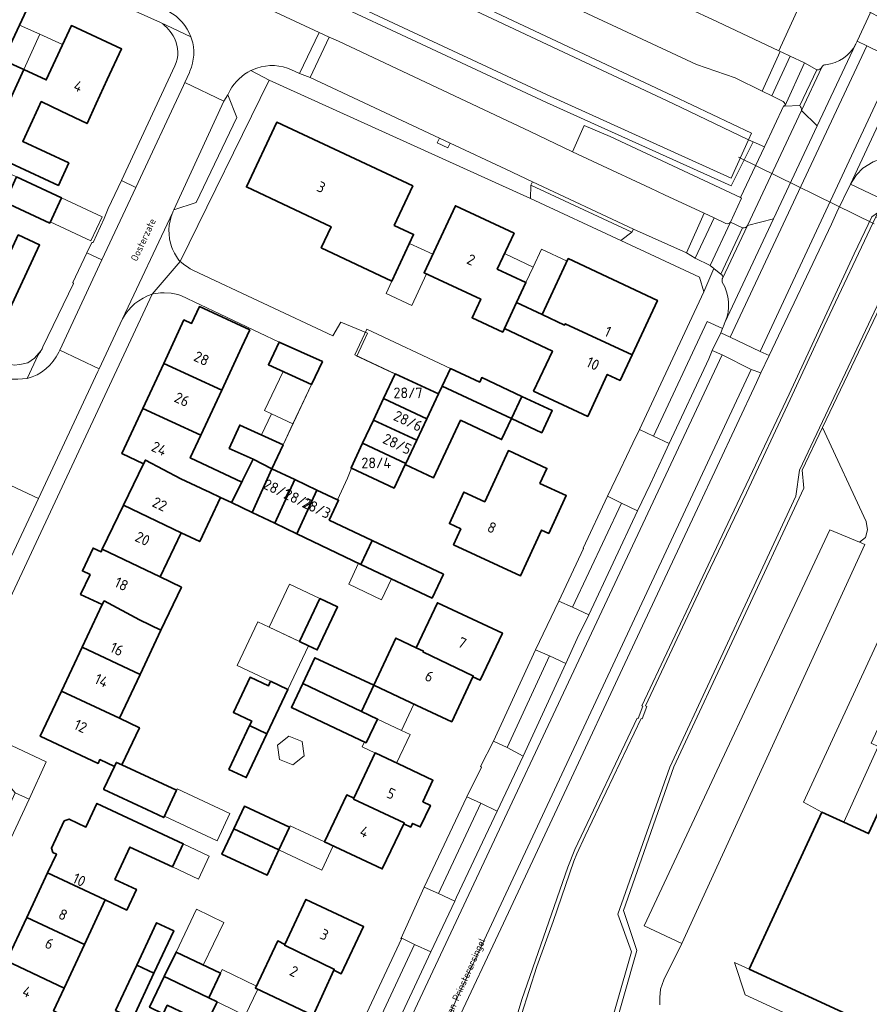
# Model space of a CAD drawing. Header units: metres. Extents: x 149984 to 156489, y 469398 to 478068.
# Tile 517 of 656: x 153853 to 153960, y 473595 to 473719. Entities that reach past the tile are written whole.
import ezdxf
from ezdxf.enums import TextEntityAlignment as Align

# ---------------------------------------------------------------- set-up
doc = ezdxf.new("R2010")
doc.units = ezdxf.units.M
doc.header["$LTSCALE"] = 0.75
for name, color, linetype, lineweight in [('B-WE-GR-BEPLANTING_CULTUUR_HEESTERS-GV', 252, 'Continuous', 18), ('B-WE-KW-KUNSTWERK_DUIKER-G', 6, 'Continuous', 18), ('B-WE-OG-BEBOUWING-GV', 6, 'Continuous', 35), ('B-WE-OG-BEBOUWING-T18', 1, 'Continuous', 18), ('B-WE-OG-BEBOUWING_LUIFEL-GV', 6, 'Continuous', 18), ('B-WE-OG-BEBOUWING_OVERBOUWING-GV', 6, 'Continuous', 18), ('B-WE-OG-TERREIN_BEGROEID-GV', 252, 'Continuous', 18), ('B-WE-OG-TERREIN_ERF-GV', 252, 'Continuous', 18), ('B-WE-OG-TERREIN_OEVER-GV', 252, 'Continuous', 18), ('B-WE-OG-TOPOGRAFIE-T18', 7, 'Continuous', 18), ('B-WE-OG-WATER-GV', 252, 'Continuous', 18), ('B-WE-OG-WATER_MEER-GV', 252, 'Continuous', 18), ('B-WE-VH-GESLOTENVERHARDING_ASFALT-GV', 252, 'Continuous', 18), ('B-WE-VH-ONVERHARD-GV', 252, 'Continuous', 18), ('B-WE-VH-OPENVERHARDING-GV', 252, 'Continuous', 18), ('B-WE-VH-OPENVERHARDING_BETONELEMENT-GV', 252, 'Continuous', 18), ('B-WE-VH-OPENVERHARDING_BETONSTRAATSTEEN-GV', 252, 'Continuous', 18), ('B-WE-VH-OPENVERHARDING_STRAATBAKSTEEN-GV', 252, 'Continuous', 18), ('B-WE-VH-OPENVERHARDING_TEGEL-GV', 252, 'Continuous', 18)]:
    doc.layers.add(name, color=color, linetype=linetype, lineweight=lineweight)
doc.styles.add('NLCS-ISO-M500-T18', font='NLCS-ISO.ttf', dxfattribs={"height": 0.9})
doc.styles.add('NLCS-ISO-M750-T18', font='NLCS-ISO.ttf', dxfattribs={"height": 1.35})

msp = doc.modelspace()

# ---------------------------------------------------------------- linework, layer by layer
at = {"layer": 'B-WE-GR-BEPLANTING_CULTUUR_HEESTERS-GV', "flags": 128}
msp.add_lwpolyline([(153940.194, 473677.14), (153941.25, 473679.368), (153941.461, 473679.903), (153939.527, 473680.809), (153932.778, 473666.34), (153934.76, 473665.411), (153939.762, 473676.089)], close=True, dxfattribs=at)
at = {"layer": 'B-WE-KW-KUNSTWERK_DUIKER-G', "flags": 128}
msp.add_lwpolyline([(153960.634, 473693.135), (153943.496, 473701.528)], dxfattribs=at)
at = {"layer": 'B-WE-OG-BEBOUWING-GV', "flags": 128}
for points in [[(153851.756, 473709.267), (153853.262, 473712.572), (153850.667, 473713.754), (153853.912, 473720.689), (153847.518, 473723.681), (153843.926, 473715.977), (153850.314, 473712.999), (153849.875, 473712.061), (153849.261, 473712.338), (153845.334, 473703.628), (153848.571, 473702.168)], [(153848.571, 473702.168), (153857.646, 473697.969), (153858.96, 473700.809), (153853.133, 473703.506), (153855.086, 473707.726), (153855.471, 473708.533), (153857.989, 473707.332), (153861.256, 473705.773), (153862.429, 473708.307), (153863.818, 473711.309), (153865.616, 473715.195), (153859.282, 473718.126), (153856.112, 473711.274), (153853.262, 473712.572), (153851.756, 473709.267)], [(153890.815, 473690.068), (153899.738, 473685.897), (153902.486, 473691.776), (153900.041, 473692.919), (153902.375, 473697.909), (153885.206, 473705.94), (153881.379, 473697.769), (153892.064, 473692.74)], [(153852.373, 473699.028), (153851.382, 473696.904), (153850.889, 473695.848), (153856.552, 473693.205), (153858.037, 473696.385)], [(153913.946, 473679.899), (153915.475, 473683.169), (153916.666, 473685.715), (153913.052, 473687.406), (153915.166, 473691.927), (153907.754, 473695.392), (153903.802, 473686.941), (153910.969, 473683.61), (153909.868, 473681.255), (153913.735, 473679.447)], [(153844.984, 473683.331), (153850.698, 473680.664), (153855.269, 473690.458), (153852.569, 473691.718), (153851.419, 473689.253), (153848.405, 473690.659)], [(153921.533, 473680.337), (153921.617, 473680.518), (153930.054, 473676.584), (153933.261, 473683.46), (153922.011, 473688.723), (153918.707, 473681.658)], [(153870.95, 473675.509), (153878.26, 473672.115), (153880.808, 473677.601), (153881.796, 473679.729), (153875.452, 473682.674), (153874.464, 473680.546), (153873.498, 473680.995)], [(153921.617, 473680.518), (153921.533, 473680.337), (153918.707, 473681.658), (153915.475, 473683.169), (153913.946, 473679.899), (153920.004, 473677.066), (153917.638, 473672.003), (153924.462, 473668.818), (153926.93, 473674.111), (153928.549, 473673.355), (153930.054, 473676.584)], [(153889.604, 473672.826), (153890.974, 473675.727), (153885.497, 473678.202), (153884.158, 473675.343)], [(153870.95, 473675.509), (153868.311, 473669.825), (153875.621, 473666.431), (153878.26, 473672.115)], [(153904.144, 473668.5), (153905.631, 473671.646), (153900.15, 473674.184), (153898.687, 473671.065)], [(153907.145, 473674.85), (153906.091, 473672.619), (153914.832, 473668.538), (153916.144, 473671.348), (153911.096, 473673.705), (153910.832, 473673.14)], [(153904.144, 473668.5), (153902.885, 473665.835), (153901.494, 473662.892), (153901.424, 473662.743), (153904.975, 473661.065), (153908.411, 473668.336), (153913.582, 473665.893), (153914.832, 473668.538), (153906.091, 473672.619), (153905.631, 473671.646)], [(153898.687, 473671.065), (153897.412, 473668.348), (153902.885, 473665.835), (153904.144, 473668.5)], [(153918.666, 473666.748), (153919.978, 473669.558), (153916.144, 473671.348), (153914.832, 473668.538)], [(153875.621, 473666.431), (153868.311, 473669.825), (153865.66, 473664.116), (153868.38, 473662.853), (153868.62, 473663.309), (153873.08, 473660.958), (153875.624, 473659.777), (153875.801, 473659.695), (153876.71, 473659.266), (153878.125, 473658.599), (153879.51, 473657.946), (153880.796, 473660.516), (153874.296, 473663.575)], [(153884.586, 473662.221), (153886.013, 473665.239), (153880.537, 473667.715), (153879.207, 473664.772), (153882.241, 473663.401)], [(153896.052, 473665.45), (153901.494, 473662.892), (153902.885, 473665.835), (153897.412, 473668.348)], [(153894.65, 473662.287), (153900.016, 473659.764), (153901.424, 473662.743), (153901.494, 473662.892), (153896.052, 473665.45), (153894.583, 473662.318)], [(153911.468, 473658.048), (153908.836, 473659.264), (153907.001, 473655.291), (153908.443, 473654.624), (153907.521, 473652.627), (153915.983, 473648.717), (153918.646, 473654.481), (153919.553, 473654.062), (153921.758, 473658.837), (153918.434, 473660.371), (153919.307, 473662.26), (153914.449, 473664.502)], [(153865.858, 473657.61), (153873.133, 473654.125), (153875.491, 473653.013), (153878.125, 473658.599), (153876.71, 473659.266), (153875.801, 473659.695), (153875.624, 473659.777), (153873.08, 473660.958), (153868.62, 473663.309), (153868.38, 473662.853)], [(153882.098, 473656.709), (153884.586, 473662.221), (153882.241, 473663.401), (153880.895, 473660.713), (153880.796, 473660.516), (153879.51, 473657.946)], [(153884.953, 473655.344), (153887.483, 473660.851), (153884.586, 473662.221), (153882.098, 473656.709)], [(153887.75, 473654.007), (153890.285, 473659.525), (153887.483, 473660.851), (153884.953, 473655.344)], [(153890.285, 473659.525), (153887.75, 473654.007), (153895.832, 473650.144), (153897.264, 473653.172), (153891.84, 473655.737), (153893.02, 473658.232), (153892.865, 473658.305)], [(153865.858, 473657.61), (153863.184, 473652.052), (153870.469, 473648.563), (153873.133, 473654.125)], [(153906.245, 473648.925), (153897.264, 473653.172), (153895.832, 473650.144), (153904.813, 473645.897)], [(153870.469, 473648.563), (153863.184, 473652.052), (153863.024, 473651.719), (153862.02, 473652.192), (153860.67, 473649.324), (153861.65, 473648.862), (153860.445, 473646.357), (153863.177, 473645.071), (153863.427, 473645.535), (153867.87, 473643.138), (153870.584, 473641.861), (153873.173, 473647.268)], [(153860.647, 473639.698), (153867.948, 473636.261), (153870.584, 473641.861), (153867.87, 473643.138), (153863.427, 473645.535), (153863.177, 473645.071)], [(153889.204, 473639.883), (153890.323, 473639.355), (153892.879, 473644.772), (153890.641, 473645.828), (153888.085, 473640.411)], [(153903.713, 473639.212), (153903.663, 473639.103), (153910.031, 473636.051), (153909.98, 473635.943), (153910.884, 473635.518), (153913.687, 473641.471), (153905.494, 473645.311), (153902.818, 473639.631)], [(153907.326, 473630.261), (153909.98, 473635.943), (153910.031, 473636.051), (153903.663, 473639.103), (153903.713, 473639.212), (153902.818, 473639.631), (153900.243, 473640.851), (153897.458, 473634.889), (153902.898, 473632.338)], [(153867.948, 473636.261), (153860.647, 473639.698), (153858.042, 473634.164), (153865.343, 473630.727)], [(153897.458, 473634.889), (153890.033, 473638.372), (153888.486, 473635.108), (153895.915, 473631.586)], [(153884.426, 473635.408), (153884.148, 473634.818), (153881.839, 473635.907), (153879.743, 473631.465), (153882.052, 473630.375), (153881.785, 473629.81), (153883.965, 473628.782), (153886.607, 473634.379)], [(153865.343, 473630.727), (153858.042, 473634.164), (153855.357, 473628.46), (153862.658, 473625.023), (153862.887, 473625.509), (153864.723, 473624.644), (153864.733, 473624.665), (153864.961, 473625.157), (153865.651, 473624.837), (153867.865, 473629.54)], [(153896.516, 473627.619), (153897.943, 473630.625), (153895.915, 473631.586), (153888.486, 473635.108), (153887.06, 473632.101)], [(153881.785, 473629.81), (153879.175, 473624.279), (153881.355, 473623.25), (153883.965, 473628.782)], [(153897.637, 473626.365), (153894.945, 473620.634), (153894.897, 473620.531), (153901.296, 473617.522), (153901.246, 473617.415), (153902.14, 473616.993), (153902.362, 473617.463), (153903.321, 473617.011), (153904.61, 473619.742), (153903.651, 473620.194), (153904.932, 473622.907), (153900.588, 473624.966)], [(153964.309, 473625.695), (153959.913, 473616.18), (153956.782, 473617.607), (153954.019, 473618.867), (153944.864, 473599.073), (153963.552, 473590.43), (153972.72, 473610.253), (153965.713, 473613.493), (153970.117, 473623.015)], [(153863.39, 473621.81), (153863.358, 473621.743), (153868.791, 473619.198), (153870.95, 473618.196), (153872.547, 473621.638), (153865.651, 473624.837), (153864.961, 473625.157), (153864.733, 473624.665), (153864.723, 473624.644)], [(153894.945, 473620.634), (153894.041, 473621.06), (153891.241, 473615.128), (153898.535, 473611.723), (153901.246, 473617.415), (153901.296, 473617.522), (153894.897, 473620.531)], [(153856.271, 473611.214), (153863.562, 473607.802), (153866.281, 473606.536), (153867.493, 473609.137), (153864.774, 473610.404), (153866.67, 473614.47), (153872.026, 473611.967), (153873.394, 473614.892), (153862.508, 473619.985), (153861.115, 473617.008), (153859.015, 473618.001), (153858.384, 473617.772), (153856.766, 473614.351), (153856.961, 473613.805), (153857.391, 473613.602)], [(153885.479, 473614.112), (153886.815, 473616.975), (153881.119, 473619.634), (153879.782, 473616.771)], [(153879.782, 473616.771), (153878.292, 473613.579), (153883.989, 473610.92), (153885.479, 473614.112)], [(153860.938, 473602.176), (153863.562, 473607.802), (153856.271, 473611.214), (153853.64, 473605.591)], [(153886.196, 473602.09), (153892.485, 473599.037), (153892.434, 473598.929), (153893.346, 473598.496), (153896.172, 473604.444), (153888.879, 473607.874), (153886.247, 473602.198)], [(153858.377, 473596.686), (153860.938, 473602.176), (153853.64, 473605.591), (153851.072, 473600.104)], [(153869.705, 473598.569), (153872.202, 473603.923), (153870.033, 473604.935), (153867.535, 473599.58)], [(153892.485, 473599.037), (153886.196, 473602.09), (153886.247, 473602.198), (153885.344, 473602.627), (153882.52, 473596.684), (153889.788, 473593.224), (153892.434, 473598.929)], [(153871.641, 473597.837), (153876.617, 473595.452), (153878.103, 473598.551), (153872.501, 473601.236), (153871.015, 473598.137)], [(153848.505, 473594.618), (153855.816, 473591.197), (153858.567, 473589.879), (153859.759, 473592.514), (153857.045, 473593.83), (153858.377, 473596.686), (153851.072, 473600.104)], [(153867.535, 473599.58), (153864.866, 473593.857), (153865.951, 473593.352), (153867.035, 473592.846), (153869.705, 473598.569)], [(153876.617, 473595.452), (153871.641, 473597.837), (153871.015, 473598.137), (153869.164, 473594.276), (153870.878, 473593.454), (153871.393, 473594.529), (153876.34, 473592.157), (153877.676, 473594.943)]]:
    msp.add_lwpolyline(points, close=True, dxfattribs=at)
at = {"layer": 'B-WE-OG-BEBOUWING_LUIFEL-GV', "flags": 128}
for points in [[(153855.293, 473717.032), (153852.744, 473718.193), (153850.667, 473713.754), (153853.262, 473712.572)], [(153858.17, 473715.722), (153855.293, 473717.032), (153853.262, 473712.572), (153856.112, 473711.274)], [(153858.037, 473696.385), (153856.618, 473693.347), (153861.75, 473690.951), (153863.169, 473693.988)], [(153904.89, 473689.267), (153901.954, 473690.639), (153899.738, 473685.897), (153899.005, 473684.32), (153902.248, 473682.812), (153904.102, 473686.801), (153903.802, 473686.941)], [(153917.575, 473687.66), (153913.962, 473689.351), (153913.052, 473687.406), (153916.665, 473685.715)], [(153921.87, 473688.421), (153918.637, 473689.932), (153917.575, 473687.66), (153916.665, 473685.715), (153915.475, 473683.169), (153918.707, 473681.658)], [(153886.016, 473674.484), (153883.68, 473669.55), (153884.537, 473669.144), (153887.253, 473667.859), (153889.604, 473672.826)], [(153887.253, 473667.859), (153884.537, 473669.144), (153883.275, 473666.477), (153886.013, 473665.239)], [(153895.545, 473650.281), (153894.301, 473647.649), (153898.45, 473645.687), (153899.695, 473648.317), (153895.832, 473650.144)], [(153890.641, 473645.828), (153886.805, 473647.639), (153884.249, 473642.222), (153888.085, 473640.411)], [(153897.943, 473630.625), (153900.968, 473629.192), (153902.525, 473632.513), (153897.458, 473634.889), (153895.915, 473631.586)], [(153900.968, 473629.192), (153897.943, 473630.625), (153896.516, 473627.619), (153896.271, 473627.735), (153895.991, 473627.145), (153897.605, 473626.38), (153900.339, 473625.084), (153902.044, 473628.682)], [(153871.029, 473618.367), (153877.698, 473615.273), (153879.302, 473618.731), (153872.634, 473621.825)], [(153885.479, 473614.112), (153890.896, 473611.583), (153892.317, 473614.626), (153886.899, 473617.155)], [(153872.026, 473611.967), (153875.325, 473610.424), (153876.693, 473613.349), (153873.394, 473614.892)], [(153872.501, 473601.236), (153875.927, 473599.594), (153878.509, 473604.979), (153875.083, 473606.622)], [(153876.617, 473595.452), (153881.228, 473593.24), (153882.813, 473596.545), (153882.52, 473596.684), (153882.645, 473596.946), (153878.326, 473599.017)]]:
    msp.add_lwpolyline(points, close=True, dxfattribs=at)
at = {"layer": 'B-WE-OG-BEBOUWING_OVERBOUWING-GV', "flags": 128}
for points in [[(153900.15, 473674.184), (153905.631, 473671.646), (153906.091, 473672.619), (153907.145, 473674.85), (153896.582, 473679.84), (153895.048, 473676.594)], [(153889.204, 473639.883), (153888.085, 473640.411), (153887.024, 473640.912), (153884.249, 473642.222), (153882.804, 473642.904), (153880.207, 473637.399), (153884.426, 473635.408), (153886.607, 473634.379)], [(153888.414, 473627.78), (153886.732, 473628.458), (153885.303, 473627.34), (153885.557, 473625.544), (153887.24, 473624.865), (153888.669, 473625.984)]]:
    msp.add_lwpolyline(points, close=True, dxfattribs=at)
at = {"layer": 'B-WE-OG-TERREIN_BEGROEID-GV', "flags": 128}
for points in [[(153698.572, 473819.759), (153698.253, 473819.302), (153700.177, 473818.327), (153701, 473817.91), (153701.412, 473818.723), (153708.58, 473815.47), (153797.91, 473773.83), (153799.3, 473773.12), (153935.22, 473709.28), (153945.136, 473704.547), (153944.77, 473703.72), (153945.368, 473703.457), (153946.784, 473702.834), (153949.235, 473708.039), (153949.352, 473707.949)], [(153949.143, 473708.551), (153947.701, 473709.266), (153946.474, 473709.872), (153943.092, 473711.539), (153938.194, 473713.202), (153915.731, 473723.719), (153859.035, 473750.339), (153843.153, 473757.766)], [(153874.122, 473724.962), (153890.545, 473717.266), (153891.826, 473716.688), (153893.001, 473716.149), (153917.184, 473704.749), (153922.526, 473702.213), (153924.022, 473705.515), (153927.285, 473704.129), (153943.764, 473696.419), (153946.784, 473702.834), (153945.368, 473703.457), (153942.58, 473697.89), (153919.28, 473708.43), (153875.794, 473728.75)], [(153912.148, 473581.89), (153916.13, 473595.243), (153921.96, 473611.941), (153922.818, 473614.162), (153930.694, 473630.75), (153930.848, 473630.706), (153931.42, 473632.268), (153931.288, 473632.312), (153941.759, 473654.487), (153949.877, 473671.625), (153958.083, 473689.312), (153960.327, 473693.998), (153961.031, 473694.482), (153961.794, 473696.164), (153957.636, 473698.118), (153955.925, 473694.573), (153955.225, 473693.089), (153947.383, 473676.497), (153946.33, 473674.317), (153945.755, 473673.078), (153938.333, 473657.195), (153929.151, 473637.646), (153922.112, 473622.598), (153913.843, 473604.889)], [(153913.843, 473604.889), (153907.729, 473591.933)]]:
    msp.add_lwpolyline(points, dxfattribs=at)
at = {"layer": 'B-WE-OG-TERREIN_BEGROEID-GV'}
msp.add_lwpolyline([(153949.352, 473707.949, 0.3836192), (153949.143, 473708.551)], format="xyb", dxfattribs=at)
at = {"layer": 'B-WE-OG-TERREIN_ERF-GV', "flags": 128}
for points in [[(153870.54, 473718.533), (153861.323, 473722.669), (153855.862, 473725.201), (153842.905, 473731.21), (153838.17, 473733.406), (153825.143, 473739.519), (153819.954, 473741.951), (153807.611, 473747.785), (153802.079, 473750.309), (153789.713, 473756.151), (153783.996, 473758.904), (153771.33, 473764.89)], [(153847.518, 473723.681), (153853.912, 473720.689), (153850.667, 473713.754), (153853.262, 473712.572), (153856.112, 473711.274), (153859.282, 473718.126), (153865.616, 473715.195), (153863.818, 473711.309), (153862.429, 473708.307), (153861.256, 473705.773), (153857.989, 473707.332), (153855.471, 473708.533), (153855.086, 473707.726), (153853.133, 473703.506), (153858.96, 473700.809), (153857.646, 473697.969), (153848.571, 473702.168)], [(153750.83, 473722.579), (153780.086, 473708.778), (153787.825, 473705.105), (153813.743, 473693.022), (153820.256, 473689.934), (153821.992, 473689.111), (153851.283, 473675.471), (153852.067, 473675.303), (153852.77, 473675.381), (153853.785, 473675.576), (153854.605, 473676.162), (153855.452, 473677.113)], [(153855.692, 473677.593), (153859.544, 473685.602), (153859.459, 473685.724), (153861.25, 473689.468), (153861.867, 473690.751), (153862.016, 473690.772), (153863.407, 473693.797), (153863.946, 473695.033), (153865.62, 473698.595), (153872.334, 473713.044)], [(153895.255, 473590.803), (153900.982, 473602.964), (153900.891, 473602.914), (153903.806, 473609.437), (153909.192, 473620.812), (153911.062, 473624.555), (153910.93, 473624.64), (153912.558, 473627.86), (153917.883, 473639.38), (153920.814, 473645.515), (153923.934, 473652.137), (153923.886, 473652.184), (153926.954, 473658.76), (153928.55, 473662.081), (153930.167, 473665.447), (153930.98, 473667.182), (153939.103, 473684.517), (153938.59, 473686.39), (153928.635, 473691.022), (153917.234, 473696.319), (153884.24, 473711.23), (153872.997, 473688.343), (153873.61, 473687.88), (153873.94, 473687.67), (153874.29, 473687.42), (153874.71, 473687.21), (153892.27, 473679), (153893.3, 473680.69), (153896.66, 473679.34), (153896.119, 473678.158), (153895.314, 473676.437), (153895.713, 473676.247), (153899.204, 473674.595), (153900.113, 473674.168), (153900.15, 473674.184), (153905.631, 473671.646), (153906.091, 473672.619), (153907.145, 473674.85), (153910.832, 473673.14), (153911.096, 473673.705), (153916.144, 473671.348), (153919.978, 473669.558), (153918.666, 473666.748), (153914.832, 473668.538), (153913.582, 473665.893), (153908.411, 473668.336), (153904.975, 473661.065), (153901.424, 473662.743), (153900.016, 473659.764), (153894.65, 473662.287), (153894.15, 473661.01), (153892.865, 473658.305), (153893.02, 473658.232), (153891.84, 473655.737), (153897.264, 473653.172), (153906.245, 473648.925), (153904.813, 473645.897), (153895.832, 473650.144), (153887.75, 473654.007), (153884.953, 473655.344), (153882.098, 473656.709), (153879.51, 473657.946), (153878.125, 473658.599), (153875.491, 473653.013), (153873.133, 473654.125), (153870.469, 473648.563), (153873.173, 473647.268), (153870.584, 473641.861), (153867.948, 473636.261), (153865.343, 473630.727), (153867.865, 473629.54), (153865.651, 473624.837), (153872.547, 473621.638), (153870.95, 473618.196), (153868.791, 473619.198), (153863.358, 473621.743), (153863.39, 473621.81), (153864.723, 473624.644), (153862.887, 473625.509), (153862.658, 473625.023), (153855.357, 473628.46), (153858.042, 473634.164), (153860.647, 473639.698), (153863.177, 473645.071), (153860.445, 473646.357), (153861.65, 473648.862), (153860.67, 473649.324), (153862.02, 473652.192), (153863.024, 473651.719), (153863.184, 473652.052), (153865.858, 473657.61), (153868.38, 473662.853), (153865.66, 473664.116), (153868.311, 473669.825), (153870.95, 473675.509), (153873.498, 473680.995), (153874.464, 473680.546), (153875.452, 473682.674), (153881.796, 473679.729), (153880.808, 473677.601), (153878.26, 473672.115), (153875.621, 473666.431), (153874.296, 473663.575), (153880.796, 473660.516), (153880.895, 473660.713), (153882.241, 473663.401), (153879.207, 473664.772), (153880.537, 473667.715), (153886.013, 473665.239), (153889.604, 473672.826), (153884.158, 473675.343), (153885.497, 473678.202), (153873.11, 473684.06), (153872.74, 473684.19), (153872.32, 473684.3), (153871.87, 473684.37), (153871.01, 473684.42), (153870.55, 473684.39), (153869.6, 473684.28), (153869.467, 473684.242), (153845.242, 473632.463)], [(153852.569, 473691.718), (153855.269, 473690.458), (153850.698, 473680.664)], [(153845.239, 473630.315), (153856.102, 473625.251), (153853.947, 473620.504), (153847.721, 473607.218)], [(153848.505, 473594.618), (153851.072, 473600.104), (153853.64, 473605.591), (153856.271, 473611.214), (153857.391, 473613.602), (153856.961, 473613.805), (153856.766, 473614.351), (153858.384, 473617.772), (153859.015, 473618.001), (153861.115, 473617.008), (153862.508, 473619.985), (153873.394, 473614.892), (153872.026, 473611.967), (153866.67, 473614.47), (153864.774, 473610.404), (153867.493, 473609.137), (153866.281, 473606.536), (153863.562, 473607.802), (153860.938, 473602.176), (153858.377, 473596.686), (153857.045, 473593.83)]]:
    msp.add_lwpolyline(points, dxfattribs=at)
at = {"layer": 'B-WE-OG-TERREIN_ERF-GV'}
for points in [[(153872.292, 473716.521, 0.1222145), (153870.54, 473718.533)], [(153872.334, 473713.044, 0.2381398), (153872.292, 473716.521)], [(153855.452, 473677.113, 0.0366668), (153855.692, 473677.593)]]:
    msp.add_lwpolyline(points, format="xyb", dxfattribs=at)
at = {"layer": 'B-WE-OG-TERREIN_ERF-GV', "flags": 128}
for points in [[(153851.382, 473696.904), (153845.678, 473699.565), (153840.107, 473702.165), (153835.172, 473704.468), (153836.163, 473706.592), (153841.099, 473704.289), (153846.67, 473701.689), (153852.373, 473699.028), (153858.037, 473696.385), (153856.552, 473693.205), (153850.889, 473695.848)], [(153899.738, 473685.897), (153890.815, 473690.068), (153892.064, 473692.74), (153881.379, 473697.769), (153885.206, 473705.94), (153902.375, 473697.909), (153900.041, 473692.919), (153902.486, 473691.776)], [(153918.707, 473681.658), (153922.011, 473688.723), (153933.261, 473683.46), (153930.054, 473676.584), (153928.549, 473673.355), (153926.93, 473674.111), (153924.462, 473668.818), (153917.638, 473672.003), (153920.004, 473677.066), (153913.946, 473679.899), (153913.735, 473679.447), (153909.868, 473681.255), (153910.969, 473683.61), (153903.802, 473686.941), (153907.754, 473695.392), (153915.166, 473691.927), (153913.052, 473687.406), (153916.666, 473685.715), (153915.475, 473683.169)], [(153911.468, 473658.048), (153914.449, 473664.502), (153919.307, 473662.26), (153918.434, 473660.371), (153921.758, 473658.837), (153919.553, 473654.062), (153918.646, 473654.481), (153915.983, 473648.717), (153907.521, 473652.627), (153908.443, 473654.624), (153907.001, 473655.291), (153908.836, 473659.264)], [(153888.085, 473640.411), (153890.641, 473645.828), (153892.879, 473644.772), (153890.323, 473639.355), (153889.204, 473639.883)], [(153909.98, 473635.943), (153907.326, 473630.261), (153902.898, 473632.338), (153897.458, 473634.889), (153900.243, 473640.851), (153902.818, 473639.631), (153905.494, 473645.311), (153913.687, 473641.471), (153910.884, 473635.518)], [(153897.458, 473634.889), (153895.915, 473631.586), (153897.943, 473630.625), (153896.516, 473627.619), (153887.06, 473632.101), (153888.486, 473635.108), (153890.033, 473638.372)], [(153881.785, 473629.81), (153882.052, 473630.375), (153879.743, 473631.465), (153881.839, 473635.907), (153884.148, 473634.818), (153884.426, 473635.408), (153886.607, 473634.379), (153883.965, 473628.782), (153881.355, 473623.25), (153879.175, 473624.279)], [(153894.945, 473620.634), (153897.637, 473626.365), (153900.588, 473624.966), (153904.932, 473622.907), (153903.651, 473620.194), (153904.61, 473619.742), (153903.321, 473617.011), (153902.362, 473617.463), (153902.14, 473616.993), (153901.246, 473617.415), (153898.535, 473611.723), (153891.241, 473615.128), (153894.041, 473621.06)], [(153879.782, 473616.771), (153881.119, 473619.634), (153886.815, 473616.975), (153885.479, 473614.112), (153883.989, 473610.92), (153878.292, 473613.579)], [(153886.247, 473602.198), (153888.879, 473607.874), (153896.172, 473604.444), (153893.346, 473598.496), (153892.434, 473598.929), (153889.788, 473593.224), (153882.52, 473596.684), (153885.344, 473602.627)], [(153867.035, 473592.846), (153868.105, 473592.347), (153865.456, 473586.666), (153863.301, 473587.671), (153865.951, 473593.352), (153864.866, 473593.857), (153867.535, 473599.58), (153870.033, 473604.935), (153872.202, 473603.923), (153869.705, 473598.569)], [(153877.676, 473594.943), (153876.34, 473592.157), (153871.393, 473594.529), (153870.878, 473593.454), (153869.164, 473594.276), (153871.015, 473598.137), (153872.501, 473601.236), (153878.103, 473598.551), (153876.617, 473595.452)]]:
    msp.add_lwpolyline(points, close=True, dxfattribs=at)
at = {"layer": 'B-WE-OG-TERREIN_OEVER-GV', "flags": 128}
for points in [[(153701, 473817.91), (153708.58, 473814.47), (153797.91, 473772.83), (153799.3, 473772.12), (153935.22, 473708.28), (153944.77, 473703.72), (153945.136, 473704.547), (153935.22, 473709.28), (153799.3, 473773.12), (153797.91, 473773.83), (153708.58, 473815.47), (153701.412, 473818.723)], [(153879.374, 473728.077), (153875.794, 473728.75), (153919.28, 473708.43), (153942.58, 473697.89), (153945.368, 473703.457), (153944.77, 473703.72), (153942.58, 473698.89), (153919.28, 473709.43)]]:
    msp.add_lwpolyline(points, close=True, dxfattribs=at)
for points in [[(153960.327, 473693.998), (153958.083, 473689.312), (153949.877, 473671.625), (153941.759, 473654.487), (153931.288, 473632.312), (153931.42, 473632.268), (153930.848, 473630.706), (153930.694, 473630.75), (153922.818, 473614.162), (153921.96, 473611.941), (153916.13, 473595.243), (153912.148, 473581.89)], [(153916.09, 473593.34), (153918.05, 473599.4), (153920.1, 473605.08), (153922.69, 473612.7), (153923.09, 473613.64), (153924.14, 473615.89), (153931.2, 473630.72), (153931.357, 473630.665), (153931.94, 473632.23), (153931.747, 473632.307), (153939.46, 473648.65), (153944.51, 473659.17), (153950.02, 473670.95), (153954.31, 473680.2), (153960.819, 473694.007)], [(153927.483, 473590.212), (153930.677, 473601.431), (153928.999, 473606.485), (153935.322, 473624.582), (153951.759, 473659.777), (153951.529, 473662.013), (153954.121, 473667.431), (153965.981, 473692.222), (153961.031, 473694.482), (153960.819, 473694.007), (153965.347, 473691.937), (153951.206, 473662.039), (153950.747, 473658.755), (153946.03, 473648.6), (153934.81, 473624.56), (153928.271, 473606), (153930.01, 473601.27), (153926.29, 473588.332)]]:
    msp.add_lwpolyline(points, dxfattribs=at)
at = {"layer": 'B-WE-OG-WATER-GV', "flags": 128}
msp.add_lwpolyline([(153698.47, 473812.61), (153700.632, 473811.6), (153879.374, 473728.077), (153919.28, 473709.43), (153942.58, 473698.89), (153944.77, 473703.72), (153935.22, 473708.28), (153799.3, 473772.12), (153797.91, 473772.83), (153708.58, 473814.47), (153701, 473817.91)], close=True, dxfattribs=at)
at = {"layer": 'B-WE-OG-WATER_MEER-GV', "flags": 128}
msp.add_lwpolyline([(153926.29, 473588.332), (153930.01, 473601.27), (153928.271, 473606), (153934.81, 473624.56), (153946.03, 473648.6), (153950.747, 473658.755), (153951.206, 473662.039), (153965.347, 473691.937), (153960.819, 473694.007), (153954.31, 473680.2), (153950.02, 473670.95), (153944.51, 473659.17), (153939.46, 473648.65), (153931.747, 473632.307), (153931.94, 473632.23), (153931.357, 473630.665), (153931.2, 473630.72), (153924.14, 473615.89), (153923.09, 473613.64), (153922.69, 473612.7), (153920.1, 473605.08), (153918.05, 473599.4), (153916.09, 473593.34)], dxfattribs=at)
at = {"layer": 'B-WE-VH-GESLOTENVERHARDING_ASFALT-GV', "flags": 128}
for points in [[(153963.407, 473713.786), (153964.644, 473713.193), (153966.326, 473716.802), (153965.13, 473717.376), (153961.31, 473719.212), (153960.171, 473719.759), (153958.492, 473716.177), (153959.7, 473715.594)], [(153958.492, 473716.177), (153958.32, 473715.816), (153953.447, 473705.495), (153947.937, 473693.757), (153941.789, 473680.681), (153941.68, 473680.449), (153941.669, 473680.425), (153941.461, 473679.903), (153941.25, 473679.368), (153942.434, 473678.795), (153959.7, 473715.594)], [(153946.25, 473677.025), (153963.407, 473713.786), (153959.7, 473715.594), (153942.434, 473678.795)], [(153946.25, 473677.025), (153947.383, 473676.497), (153955.225, 473693.089), (153955.925, 473694.573), (153957.636, 473698.118), (153964.644, 473713.193), (153963.407, 473713.786)], [(153951.436, 473707.401), (153944.622, 473692.899), (153947.937, 473693.757), (153953.447, 473705.495)], [(153941.418, 473676.572), (153945.11, 473674.721), (153946.33, 473674.317), (153947.383, 473676.497), (153946.25, 473677.025), (153942.434, 473678.795), (153941.25, 473679.368), (153940.194, 473677.14)]]:
    msp.add_lwpolyline(points, close=True, dxfattribs=at)
for points in [[(153954.021, 473712.896), (153951.436, 473707.401), (153953.447, 473705.495), (153958.32, 473715.816)], [(153941.789, 473680.681), (153947.937, 473693.757), (153944.622, 473692.899), (153941.469, 473686.211)], [(153941.469, 473686.211), (153941.447, 473686.164)], [(153892.319, 473572.04), (153941.418, 473676.572), (153940.194, 473677.14), (153939.762, 473676.089), (153934.76, 473665.411), (153933.976, 473663.737), (153932.349, 473660.243), (153930.757, 473656.906), (153924.61, 473643.797), (153923.152, 473640.799), (153921.716, 473637.623), (153916.309, 473625.954), (153913.044, 473619.02), (153907.898, 473608.171), (153907.671, 473607.661), (153904.672, 473601.261), (153899.602, 473590.449), (153898.989, 473589.057), (153895.922, 473582.554), (153889.176, 473568.258), (153888.9, 473567.608)], [(153902.474, 473575.879), (153903.577, 473582.966), (153904.813, 473587.591), (153907.119, 473593.569), (153945.11, 473674.721), (153941.418, 473676.572), (153892.319, 473572.04)], [(153907.729, 473591.933), (153913.843, 473604.889), (153922.112, 473622.598), (153929.151, 473637.646), (153938.333, 473657.195), (153945.755, 473673.078), (153946.33, 473674.317), (153945.11, 473674.721), (153907.119, 473593.569), (153904.813, 473587.591), (153903.577, 473582.966), (153902.474, 473575.879), (153899.963, 473548.898)]]:
    msp.add_lwpolyline(points, dxfattribs=at)
at = {"layer": 'B-WE-VH-GESLOTENVERHARDING_ASFALT-GV'}
for points in [[(153958.32, 473715.816, -0.2547463), (153954.501, 473713.197)], [(153954.501, 473713.197, 0.2825111), (153954.021, 473712.896)], [(153941.447, 473686.164, 0.1151186), (153941.441, 473685.747)], [(153941.441, 473685.747, -0.2475307), (153941.789, 473680.681)]]:
    msp.add_lwpolyline(points, format="xyb", dxfattribs=at)
at = {"layer": 'B-WE-VH-ONVERHARD-GV', "flags": 128}
msp.add_lwpolyline([(153933.582, 473594.573), (153933.548, 473595.489), (153933.649, 473596.547), (153934.06, 473597.726), (153936.355, 473602.315), (153931.584, 473604.539), (153955.033, 473654.509), (153958.752, 473652.945), (153959.538, 473653.519), (153959.78, 473654.516), (153959.618, 473655.554), (153954.121, 473667.431), (153951.529, 473662.013), (153951.759, 473659.777), (153935.322, 473624.582), (153928.999, 473606.485), (153930.677, 473601.431), (153927.483, 473590.212)], dxfattribs=at)
msp.add_lwpolyline([(153964.309, 473625.695), (153961.146, 473627.155), (153956.782, 473617.607), (153959.913, 473616.18)], close=True, dxfattribs=at)
at = {"layer": 'B-WE-VH-OPENVERHARDING-GV', "flags": 128}
for points in [[(153970.932, 473646.658), (153974.382, 473654.462), (153968.766, 473656.929), (153951.714, 473620.151), (153954.019, 473618.867), (153956.782, 473617.607), (153961.146, 473627.155), (153960.244, 473627.571), (153969.425, 473647.357)], [(153958.752, 473652.945), (153955.033, 473654.509), (153931.584, 473604.539), (153936.355, 473602.315), (153959.453, 473652.65)], [(153944.864, 473599.073), (153943.012, 473599.893), (153944.333, 473595.829), (153963.254, 473587.117), (153964.473, 473589.967), (153963.552, 473590.43)]]:
    msp.add_lwpolyline(points, close=True, dxfattribs=at)
at = {"layer": 'B-WE-VH-OPENVERHARDING_BETONELEMENT-GV', "flags": 128}
for points in [[(153905.737, 473703.923), (153905.463, 473703.334), (153906.823, 473702.702), (153907.097, 473703.292)], [(153930.035, 473692.067), (153930.26, 473692.45), (153917.482, 473698.418), (153917.292, 473698.01)]]:
    msp.add_lwpolyline(points, close=True, dxfattribs=at)
at = {"layer": 'B-WE-VH-OPENVERHARDING_BETONSTRAATSTEEN-GV', "flags": 128}
for points in [[(153887.075, 473712.552), (153888.095, 473712.098), (153890.545, 473717.266), (153874.122, 473724.962), (153871.604, 473719.903)], [(153932.837, 473722.355), (153940.835, 473718.609), (153948.588, 473714.946), (153950.662, 473719.43)], [(153874.376, 473716.709), (153874.462, 473716.465)], [(153949.352, 473707.949), (153951.84, 473713.412), (153950.01, 473714.266), (153947.701, 473709.266), (153949.143, 473708.551)], [(153874.256, 473712.388), (153874.177, 473712.211), (153873.598, 473710.929), (153878.515, 473708.587)], [(153881.954, 473712.454), (153882.691, 473712.754)], [(153953.404, 473712.556), (153951.23, 473708.033)], [(153951.436, 473707.401), (153954.021, 473712.896)], [(153872.215, 473694.892), (153878.515, 473708.587), (153873.598, 473710.929), (153873.455, 473710.578), (153867.405, 473697.713), (153863.137, 473688.587), (153857.806, 473677.164), (153862.797, 473674.828), (153865.748, 473681.111), (153865.753, 473681.123), (153872.071, 473694.572)], [(153878.515, 473708.587), (153879.016, 473709.408), (153879.23, 473709.831), (153879.311, 473709.98)], [(153872.071, 473694.572), (153865.753, 473681.123)], [(153940.407, 473693.873), (153938.047, 473688.799), (153939.906, 473687.849), (153942.474, 473693.323)], [(153941.885, 473693.14), (153940.407, 473693.873)], [(153944.02, 473692.622), (153941.255, 473686.78)], [(153941.469, 473686.211), (153944.622, 473692.899)], [(153965.981, 473692.222), (153954.121, 473667.431), (153959.618, 473655.554), (153959.78, 473654.516), (153959.538, 473653.519), (153958.752, 473652.945), (153959.453, 473652.65), (153936.355, 473602.315), (153934.06, 473597.726), (153933.649, 473596.547), (153933.548, 473595.489), (153933.582, 473594.573)], [(153869.467, 473684.242), (153872.997, 473688.343)], [(153850.156, 473660.769), (153855.11, 473658.454), (153862.641, 473674.467), (153862.797, 473674.828), (153857.806, 473677.164), (153857.688, 473676.921)], [(153853.688, 473673.589), (153852.535, 473673.506), (153851.52, 473673.506), (153850.222, 473673.65), (153849.4, 473674.085), (153846.769, 473669.116), (153846.826, 473669.069), (153847.049, 473669.012), (153847.436, 473668.825)], [(153963.254, 473587.117), (153944.333, 473595.829), (153943.012, 473599.893), (153944.864, 473599.073), (153954.019, 473618.867), (153951.714, 473620.151), (153968.766, 473656.929)]]:
    msp.add_lwpolyline(points, dxfattribs=at)
at = {"layer": 'B-WE-VH-OPENVERHARDING_BETONSTRAATSTEEN-GV'}
for points in [[(153871.604, 473719.903, -0.1783527), (153874.376, 473716.709)], [(153874.462, 473716.465, -0.1790546), (153874.256, 473712.388)], [(153879.311, 473709.98, -0.1530138), (153881.954, 473712.454)], [(153882.691, 473712.754, -0.1934404), (153887.075, 473712.552)], [(153954.021, 473712.896, -0.3208332), (153953.404, 473712.556)], [(153949.143, 473708.551, -0.3836192), (153949.352, 473707.949)], [(153951.23, 473708.033, -0.2530938), (153951.436, 473707.401)], [(153871.967, 473690.142, -0.1882641), (153872.071, 473694.572)], [(153872.071, 473694.572, -0.0179315), (153872.215, 473694.892)], [(153942.474, 473693.323, -0.2831056), (153941.885, 473693.14)], [(153944.622, 473692.899, -0.3538154), (153944.02, 473692.622)], [(153872.997, 473688.343, -0.0723989), (153871.967, 473690.142)], [(153941.255, 473686.78, -0.3898724), (153941.469, 473686.211)], [(153865.753, 473681.123, -0.1939324), (153869.467, 473684.242)], [(153857.688, 473676.921, -0.2236596), (153853.688, 473673.589)]]:
    msp.add_lwpolyline(points, format="xyb", dxfattribs=at)
at = {"layer": 'B-WE-VH-OPENVERHARDING_BETONSTRAATSTEEN-GV', "flags": 128}
for points in [[(153889.437, 473711.57), (153891.826, 473716.688), (153890.545, 473717.266), (153888.095, 473712.098)], [(153936.925, 473689.471), (153939.155, 473694.444), (153934.136, 473696.768), (153932.391, 473697.605), (153925.698, 473700.707), (153922.526, 473702.213), (153917.184, 473704.749), (153893.001, 473716.149), (153891.826, 473716.688), (153889.437, 473711.57), (153905.737, 473703.923), (153907.097, 473703.292), (153914.112, 473700.033), (153917.482, 473698.418), (153930.26, 473692.45)], [(153948.764, 473714.862), (153946.474, 473709.872), (153947.701, 473709.266), (153950.01, 473714.266), (153948.983, 473714.781)], [(153872.215, 473694.892), (153875.044, 473695.813), (153880.17, 473706.535), (153879.016, 473709.408), (153878.515, 473708.587)], [(153861.25, 473689.468), (153863.137, 473688.587), (153867.405, 473697.713), (153865.62, 473698.595), (153863.946, 473695.033), (153863.407, 473693.797), (153862.016, 473690.772), (153861.867, 473690.751)], [(153939.155, 473694.444), (153936.925, 473689.471), (153938.047, 473688.799), (153940.407, 473693.873)], [(153940.397, 473687.46), (153941.255, 473686.78), (153944.02, 473692.622), (153942.474, 473693.323), (153939.906, 473687.849)], [(153897.412, 473668.348), (153898.687, 473671.065), (153900.15, 473674.184), (153900.113, 473674.168), (153899.204, 473674.595), (153895.713, 473676.247), (153895.314, 473676.437), (153896.119, 473678.158), (153896.66, 473679.34), (153893.3, 473680.69), (153892.27, 473679), (153874.71, 473687.21), (153874.29, 473687.42), (153873.94, 473687.67), (153873.61, 473687.88), (153872.997, 473688.343), (153869.467, 473684.242), (153869.6, 473684.28), (153870.55, 473684.39), (153871.01, 473684.42), (153871.87, 473684.37), (153872.32, 473684.3), (153872.74, 473684.19), (153873.11, 473684.06), (153885.497, 473678.202), (153890.974, 473675.727), (153889.604, 473672.826), (153886.013, 473665.239), (153884.586, 473662.221), (153887.483, 473660.851), (153890.285, 473659.525), (153892.865, 473658.305), (153894.15, 473661.01), (153894.65, 473662.287), (153894.583, 473662.318), (153896.052, 473665.45)], [(153928.713, 473657.876), (153930.757, 473656.906), (153932.349, 473660.243), (153933.976, 473663.737), (153934.76, 473665.411), (153932.778, 473666.34), (153930.98, 473667.182), (153930.167, 473665.447), (153928.55, 473662.081), (153926.954, 473658.76)], [(153855.11, 473658.454), (153850.156, 473660.769), (153846.839, 473653.764), (153837.565, 473633.996), (153836.622, 473631.972), (153836.304, 473631.381), (153841.311, 473628.861), (153841.357, 473628.981), (153841.614, 473629.657), (153842.565, 473631.639), (153843.343, 473633.259), (153843.45, 473633.413), (153851.712, 473651.194)], [(153930.757, 473656.906), (153928.713, 473657.876), (153922.543, 473644.747), (153924.61, 473643.797)], [(153924.61, 473643.797), (153922.543, 473644.747), (153920.814, 473645.515), (153917.883, 473639.38), (153919.63, 473638.591), (153921.716, 473637.623), (153923.152, 473640.799)], [(153919.63, 473638.591), (153914.285, 473627.044), (153916.309, 473625.954), (153921.716, 473637.623)], [(153852.175, 473621.34), (153853.947, 473620.504), (153856.102, 473625.251), (153845.239, 473630.315), (153842.565, 473631.639), (153841.614, 473629.657), (153841.357, 473628.981), (153848.719, 473625.373)], [(153914.285, 473627.044), (153912.558, 473627.86), (153910.93, 473624.64), (153911.062, 473624.555), (153909.192, 473620.812), (153910.951, 473620.02), (153913.044, 473619.02), (153916.309, 473625.954)], [(153913.044, 473619.02), (153910.951, 473620.02), (153905.618, 473608.637), (153907.671, 473607.661), (153907.898, 473608.171)], [(153905.618, 473608.637), (153903.806, 473609.437), (153900.891, 473602.914), (153900.982, 473602.964), (153902.612, 473602.175), (153904.672, 473601.261), (153907.671, 473607.661)], [(153896.933, 473590.017), (153898.989, 473589.057), (153899.602, 473590.449), (153904.672, 473601.261), (153902.612, 473602.175)]]:
    msp.add_lwpolyline(points, close=True, dxfattribs=at)
at = {"layer": 'B-WE-VH-OPENVERHARDING_STRAATBAKSTEEN-GV', "flags": 128}
msp.add_lwpolyline([(153843.153, 473757.766), (153859.035, 473750.339), (153915.731, 473723.719), (153938.194, 473713.202), (153943.092, 473711.539), (153946.474, 473709.872), (153948.764, 473714.862), (153948.588, 473714.946), (153940.835, 473718.609), (153932.837, 473722.355), (153927.461, 473724.864), (153916.275, 473730.112), (153911.019, 473732.582), (153904.907, 473735.458), (153898.477, 473738.454), (153888.085, 473743.337), (153881.568, 473746.388), (153869.299, 473752.153), (153862.531, 473755.338), (153850.544, 473760.945)], dxfattribs=at)
msp.add_lwpolyline([(153961.374, 473701.292), (153964.8, 473708.568), (153964.714, 473708.78), (153964.591, 473709.875), (153964.414, 473711.146), (153964.644, 473713.193), (153957.636, 473698.118), (153958.384, 473699.295), (153959.19, 473700.156), (153960.514, 473700.955)], close=True, dxfattribs=at)
at = {"layer": 'B-WE-VH-OPENVERHARDING_TEGEL-GV', "flags": 128}
for points in [[(153958.32, 473715.816), (153958.492, 473716.177), (153960.171, 473719.759), (153958.32, 473720.72), (153964.6, 473734.193), (153962.748, 473735.142), (153956.9, 473722.66), (153954.843, 473722.193), (153952.467, 473723.303), (153950.662, 473719.43), (153948.588, 473714.946), (153948.764, 473714.862), (153948.983, 473714.781), (153950.01, 473714.266)], [(153861.889, 473724), (153861.323, 473722.669), (153870.54, 473718.533), (153874.376, 473716.709)], [(153874.376, 473716.709), (153870.54, 473718.533)], [(153874.462, 473716.465), (153874.376, 473716.709)], [(153950.01, 473714.266), (153951.84, 473713.412), (153953.404, 473712.556)], [(153872.334, 473713.044), (153865.62, 473698.595), (153867.405, 473697.713), (153873.455, 473710.578), (153873.598, 473710.929), (153874.177, 473712.211), (153874.256, 473712.388)], [(153872.997, 473688.343), (153884.24, 473711.23), (153881.954, 473712.454)], [(153882.691, 473712.754), (153881.954, 473712.454), (153884.24, 473711.23), (153917.234, 473696.319), (153917.292, 473698.01), (153917.482, 473698.418), (153914.112, 473700.033), (153907.097, 473703.292)], [(153907.097, 473703.292), (153906.823, 473702.702), (153905.463, 473703.334), (153905.737, 473703.923), (153889.437, 473711.57), (153888.095, 473712.098), (153887.075, 473712.552)], [(153879.311, 473709.98), (153879.23, 473709.831), (153879.016, 473709.408), (153880.17, 473706.535), (153875.044, 473695.813), (153872.215, 473694.892)], [(153951.23, 473708.033), (153949.352, 473707.949), (153949.235, 473708.039), (153946.784, 473702.834), (153943.764, 473696.419)], [(153944.622, 473692.899), (153951.436, 473707.401)], [(153942.474, 473693.323), (153943.885, 473696.361), (153943.764, 473696.419), (153927.285, 473704.129), (153924.022, 473705.515), (153922.526, 473702.213), (153925.698, 473700.707)], [(153925.698, 473700.707), (153932.391, 473697.605), (153934.136, 473696.768), (153939.155, 473694.444), (153940.407, 473693.873), (153941.885, 473693.14)], [(153943.764, 473696.419), (153943.885, 473696.361), (153942.474, 473693.323), (153944.02, 473692.622)], [(153855.452, 473677.113), (153854.605, 473676.162), (153853.785, 473675.576), (153852.77, 473675.381), (153852.067, 473675.303), (153851.283, 473675.471), (153821.992, 473689.111), (153821.143, 473687.299), (153849.4, 473674.085), (153850.222, 473673.65), (153851.52, 473673.506), (153852.535, 473673.506), (153853.688, 473673.589), (153855.075, 473676.59)], [(153857.688, 473676.921), (153857.806, 473677.164), (153863.137, 473688.587), (153861.25, 473689.468), (153859.459, 473685.724), (153859.544, 473685.602), (153855.692, 473677.593)], [(153941.255, 473686.78), (153940.397, 473687.46), (153939.103, 473684.517), (153930.98, 473667.182), (153932.778, 473666.34), (153939.527, 473680.809), (153941.461, 473679.903), (153941.669, 473680.425), (153941.68, 473680.449), (153941.789, 473680.681)], [(153941.447, 473686.164), (153941.469, 473686.211)], [(153865.753, 473681.123), (153865.748, 473681.111), (153862.797, 473674.828), (153862.641, 473674.467), (153855.11, 473658.454), (153851.712, 473651.194), (153843.45, 473633.413), (153843.343, 473633.259), (153842.565, 473631.639), (153845.239, 473630.315), (153844.842, 473631.645), (153845.242, 473632.463), (153869.467, 473684.242)], [(153855.075, 473676.59), (153853.688, 473673.589)]]:
    msp.add_lwpolyline(points, dxfattribs=at)
at = {"layer": 'B-WE-VH-OPENVERHARDING_TEGEL-GV'}
for points in [[(153874.376, 473716.709, 0.1783527), (153871.604, 473719.903)], [(153870.54, 473718.533, -0.1222145), (153872.292, 473716.521)], [(153872.292, 473716.521, -0.2381398), (153872.334, 473713.044)], [(153874.256, 473712.388, 0.1790546), (153874.462, 473716.465)], [(153954.501, 473713.197, 0.2547463), (153958.32, 473715.816)], [(153881.954, 473712.454, 0.1530138), (153879.311, 473709.98)], [(153887.075, 473712.552, 0.1934404), (153882.691, 473712.754)], [(153953.404, 473712.556, 0.3208332), (153954.021, 473712.896)], [(153954.021, 473712.896, -0.2825111), (153954.501, 473713.197)], [(153951.436, 473707.401, 0.2530938), (153951.23, 473708.033)], [(153872.071, 473694.572, 0.1882641), (153871.967, 473690.142)], [(153872.215, 473694.892, 0.0179315), (153872.071, 473694.572)], [(153941.885, 473693.14, 0.2831056), (153942.474, 473693.323)], [(153944.02, 473692.622, 0.3538154), (153944.622, 473692.899)], [(153871.967, 473690.142, 0.0723989), (153872.997, 473688.343)], [(153941.469, 473686.211, 0.3898724), (153941.255, 473686.78)], [(153941.441, 473685.747, -0.1151186), (153941.447, 473686.164)], [(153941.789, 473680.681, 0.2475307), (153941.441, 473685.747)], [(153869.467, 473684.242, 0.1939324), (153865.753, 473681.123)], [(153855.692, 473677.593, -0.0366668), (153855.452, 473677.113)], [(153853.688, 473673.589, 0.2236596), (153857.688, 473676.921)], [(153855.452, 473677.113, -0.0443586), (153855.075, 473676.59)], [(153855.075, 473676.59, 0.0443586), (153855.452, 473677.113)]]:
    msp.add_lwpolyline(points, format="xyb", dxfattribs=at)
at = {"layer": 'B-WE-VH-OPENVERHARDING_TEGEL-GV', "flags": 128}
for points in [[(153951.84, 473713.412), (153949.352, 473707.949), (153951.23, 473708.033), (153953.404, 473712.556)], [(153967.168, 473696.08), (153962.139, 473698.494), (153963.505, 473701.312), (153963.538, 473701.452), (153962.448, 473701.519), (153961.374, 473701.292), (153960.514, 473700.955), (153959.19, 473700.156), (153958.384, 473699.295), (153957.636, 473698.118), (153961.794, 473696.164), (153966.76, 473693.831), (153967.617, 473693.428), (153970.118, 473692.253), (153973.012, 473690.874), (153976.405, 473689.356), (153977.317, 473691.322), (153974.746, 473692.529)], [(153930.035, 473692.067), (153917.292, 473698.01), (153917.234, 473696.319), (153928.635, 473691.022)], [(153930.035, 473692.067), (153928.635, 473691.022), (153938.59, 473686.39), (153939.103, 473684.517), (153940.397, 473687.46), (153939.906, 473687.849), (153938.047, 473688.799), (153936.925, 473689.471), (153930.26, 473692.45)], [(153928.713, 473657.876), (153926.954, 473658.76), (153923.886, 473652.184), (153923.934, 473652.137), (153920.814, 473645.515), (153922.543, 473644.747)], [(153912.558, 473627.86), (153914.285, 473627.044), (153919.63, 473638.591), (153917.883, 473639.38)], [(153853.947, 473620.504), (153852.175, 473621.34), (153850.694, 473618.095), (153850.601, 473618.131), (153850.523, 473617.936), (153845.914, 473608.082), (153847.721, 473607.218)], [(153903.806, 473609.437), (153905.618, 473608.637), (153910.951, 473620.02), (153909.192, 473620.812)], [(153896.933, 473590.017), (153902.612, 473602.175), (153900.982, 473602.964), (153895.255, 473590.803)]]:
    msp.add_lwpolyline(points, close=True, dxfattribs=at)

# ---------------------------------------------------------------- texts
at = {"layer": 'B-WE-OG-BEBOUWING-T18', "style": 'NLCS-ISO-M750-T18'}
for s, rotation, p in [('4', 335.2, (153860.147, 473710.469)), ('3', 334.8, (153890.822, 473697.746)), ('2', 335.1, (153909.74, 473688.592)), ('1', 335, (153927.013, 473679.527)), ('28', 335.1, (153875.715, 473676.132)), ('10', 335.1, (153925.124, 473675.476)), ('26', 335.1, (153873.247, 473670.957)), ('28/6', 334.9, (153901.782, 473668.245)), ('28/5', 334.9, (153900.421, 473665.345)), ('24', 335.1, (153870.368, 473664.758)), ('28/1', 334.5, (153885.195, 473659.662)), ('28/2', 334.5, (153887.895, 473658.371)), ('22', 334.5, (153870.434, 473657.75)), ('28/3', 334.5, (153890.247, 473657.247)), ('8', 335.3, (153912.367, 473654.794)), ('20', 334.3, (153868.267, 473653.391)), ('18', 334.5, (153865.605, 473647.668)), ('16', 334.8, (153865.031, 473639.456)), ('7', 334.8, (153908.618, 473640.238)), ('6', 334.9, (153904.476, 473636.016)), ('14', 334.8, (153863.087, 473635.489)), ('12', 334.8, (153860.452, 473629.729)), ('5', 334.9, (153899.643, 473621.228)), ('4', 334.8, (153896.266, 473616.403)), ('10', 335, (153860.277, 473610.338)), ('8', 335, (153858.228, 473605.958)), ('3', 335.1, (153891.228, 473603.431)), ('6', 335, (153856.512, 473602.292)), ('2', 334.6, (153887.381, 473598.8)), ('4', 335, (153853.67, 473596.219))]:
    msp.add_text(s, height=1.35, rotation=rotation, dxfattribs=at).set_placement(p, align=Align.MIDDLE)
for s, p in [('28/7', (153901.776, 473671.791)), ('28/4', (153897.762, 473662.954))]:
    msp.add_text(s, height=1.35, dxfattribs=at).set_placement(p, align=Align.MIDDLE)
at = {"layer": 'B-WE-OG-TOPOGRAFIE-T18', "style": 'NLCS-ISO-M500-T18'}
for s, rotation, p in [('Oosterzate', 65, (153868.353, 473691.103)), ('Groen van Prinsterersingel', 66.1, (153908.352, 473596.23))]:
    msp.add_text(s, height=0.9, rotation=rotation, dxfattribs=at).set_placement(p, align=Align.MIDDLE)

doc.saveas('drawing.dxf')
